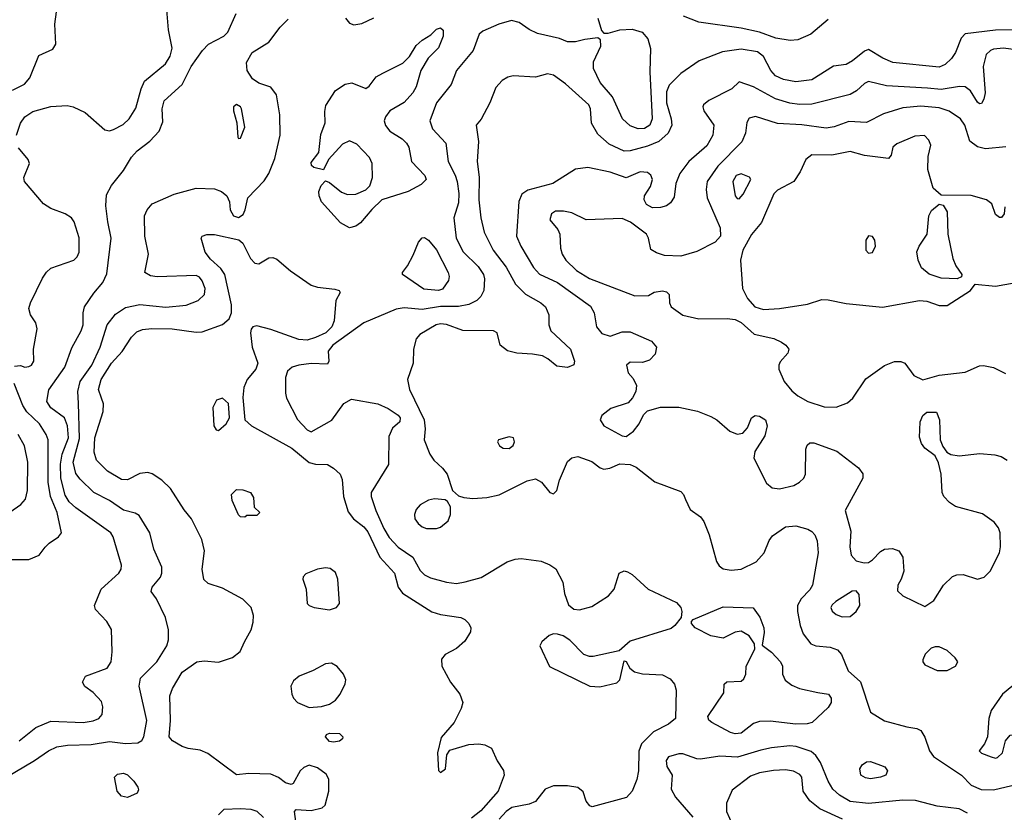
# Model space of a CAD drawing. Extents: x 1173029 to 1307123, y 522559 to 678521.
# Tile 507 of 623: x 1237920 to 1242798, y 636480 to 640407. Entities that reach past the tile are written whole.
import ezdxf

# ---------------------------------------------------------------- set-up
doc = ezdxf.new("R2010")
doc.units = 0

msp = doc.modelspace()

# ---------------------------------------------------------------- linework, layer by layer
at = {"layer": '0CON10XD'}
for points in [[(1237885, 640058.2), (1237943.4, 640086.6), (1237970.9, 640119.1), (1238015, 640230), (1238085, 640260), (1238100, 640285), (1238094.3, 640384.3), (1238102.7, 640445), (1238104.4, 640544.4), (1238084.4, 640675), (1238064, 640715), (1238011.2, 640765), (1237995, 640772), (1237964.5, 640765.5), (1237906.8, 640713.2)], [(1237905.3, 639835), (1237924.6, 639895), (1237945, 639926.4), (1237985, 639951.6), (1238075, 639976.8), (1238155, 639982.5), (1238185, 639975.6), (1238245, 639946.5), (1238341.7, 639861.7), (1238365, 639856.7), (1238385, 639863.5), (1238432.4, 639887.6), (1238462.9, 639915), (1238495, 639968.8), (1238521.8, 640065), (1238538.4, 640101.6), (1238642, 640188), (1238665, 640226.9), (1238676.4, 640265), (1238657.2, 640357.2), (1238645.6, 640495)], [(1237917.8, 636835), (1237999.9, 636900.1), (1238075, 636931.5), (1238235, 636924.7), (1238285, 636933.1), (1238312, 636945), (1238329.2, 636965), (1238332.7, 637002.7), (1238325, 637028.8), (1238285, 637074), (1238243.4, 637103.4), (1238230.8, 637125), (1238246, 637155), (1238353.8, 637195), (1238373.3, 637225), (1238378.9, 637275), (1238375.4, 637385.4), (1238352.5, 637425), (1238296, 637485), (1238290.8, 637505), (1238324.4, 637585), (1238412.2, 637665), (1238423.3, 637685), (1238424.5, 637705), (1238383.1, 637845), (1238372.1, 637865), (1238197.9, 637987.9), (1238165, 638018.4), (1238145, 638051.2), (1238124.6, 638135), (1238122.6, 638205), (1238130.3, 638255), (1238162.7, 638335), (1238158, 638395), (1238141.5, 638435), (1238075, 638484.7), (1238054.1, 638515), (1238065, 638572.5), (1238144.6, 638685), (1238179.1, 638780.9), (1238225.5, 638865), (1238234.4, 638895), (1238234.3, 638955), (1238241.4, 638985), (1238287.3, 639052.7), (1238332.7, 639105), (1238351.9, 639148.1), (1238373.3, 639325), (1238356.2, 639405), (1238347.1, 639485), (1238350.8, 639539.2), (1238375.7, 639585), (1238435, 639660), (1238474.8, 639725.2), (1238503, 639757), (1238565, 639805.5), (1238611.2, 639855), (1238629.5, 639900.5), (1238625.5, 639965.5), (1238636.9, 640005), (1238724.6, 640085.4), (1238769.1, 640175), (1238826.5, 640255), (1238855.6, 640285), (1238931.1, 640325), (1238952.1, 640345), (1238992.4, 640437.6)], [(1241925, 640407.1), (1241840, 640335), (1241775, 640306.9), (1241736.7, 640303.3), (1241665.7, 640315.7), (1241585, 640344.7), (1241495, 640365.3), (1241285, 640394.6), (1241208.8, 640425)], [(1238685, 639542.9), (1238795, 639572.5), (1238885, 639569.2), (1238920.8, 639555), (1238946.9, 639535), (1238959.4, 639505), (1238963.3, 639465), (1238980, 639435), (1239005, 639427.5), (1239027.6, 639442.4), (1239038.1, 639465), (1239050.8, 639525), (1239131.3, 639608.7), (1239155.4, 639644.6), (1239185, 639720), (1239210, 639835), (1239209.5, 639935), (1239192, 640035), (1239165, 640072), (1239105, 640092.5), (1239074, 640114), (1239047.1, 640155), (1239044.3, 640195), (1239072.5, 640245), (1239154.7, 640295.3), (1239210.6, 640369.4), (1239250.6, 640409.4)], [(1240784, 640415), (1240803, 640353), (1240815, 640340), (1240835, 640340), (1240893.5, 640356.5), (1240955, 640359.5), (1241004.5, 640344.5), (1241031.4, 640311.4), (1241044.6, 640264.6), (1241041.4, 640148.6), (1241053, 639915), (1241042.2, 639885), (1241015, 639867.9), (1240985, 639865.8), (1240945, 639881.8), (1240906.1, 639916.1), (1240856.8, 640025), (1240796.2, 640096.2), (1240763.3, 640165), (1240762.6, 640197.4), (1240798.8, 640275), (1240797, 640307), (1240785, 640317.5), (1240719.5, 640309.5), (1240673.6, 640296.4), (1240635, 640297.9), (1240594.2, 640314.2), (1240485, 640338.7), (1240445, 640358), (1240395, 640393.2), (1240356.9, 640403.1), (1240294, 640385), (1240215, 640349.5), (1240196.9, 640335), (1240166.4, 640255), (1240083.5, 640155), (1240058.5, 640085), (1239985.9, 639995), (1239952, 639905), (1239966.1, 639866.1), (1240031.8, 639795), (1240042.5, 639705), (1240077.2, 639637.2), (1240087.2, 639605), (1240095.9, 639545), (1240095, 639500), (1240071.2, 639425), (1240083.2, 639325), (1240117.3, 639257.3), (1240192.3, 639185), (1240218.5, 639145), (1240223.8, 639123.8), (1240220, 639065), (1240204.7, 639035.3), (1240184.7, 639015.3), (1240145, 638995.4), (1240095, 638986.8), (1240005, 638986.3), (1239915, 638971.8), (1239825, 638979.4), (1239785, 638972.2), (1239625, 638904.7), (1239470.9, 638795), (1239449.2, 638765), (1239452.5, 638715), (1239445, 638700), (1239365, 638704), (1239302.5, 638695), (1239270, 638685), (1239247.5, 638665), (1239236.7, 638635), (1239236.4, 638556.4), (1239242.3, 638532.3), (1239297, 638427), (1239345, 638375.6), (1239364.2, 638365.8), (1239466.7, 638423.3), (1239526.9, 638505), (1239563.7, 638526.3), (1239695, 638504.3), (1239745, 638481.4), (1239795, 638447.1), (1239804.5, 638434.5), (1239803.1, 638415), (1239767.4, 638382.6), (1239748.3, 638341.7), (1239746.7, 638203.3), (1239662.2, 638065), (1239662.2, 638045), (1239685.3, 637975), (1239725, 637885.6), (1239751.4, 637841.4), (1239795, 637793.9), (1239868.2, 637745), (1239905, 637677.8), (1239925, 637656.2), (1239955, 637642.5), (1240035, 637621.2), (1240085, 637614.6), (1240127.9, 637622.1), (1240206, 637644), (1240335, 637721.9), (1240375, 637734.4), (1240405, 637738.1), (1240504.3, 637724.3), (1240547, 637707), (1240576.9, 637686.9), (1240610.3, 637620.3), (1240618.6, 637565), (1240638.8, 637508.8), (1240665, 637486.2), (1240694.1, 637484.1), (1240755, 637500), (1240837.6, 637552.4), (1240865.7, 637585), (1240890, 637665), (1240915, 637676.2), (1240932.3, 637672.3), (1240955, 637658.8), (1241033.8, 637585), (1241175, 637519.2), (1241196, 637495), (1241201.2, 637475), (1241196.7, 637445), (1241166, 637405), (1241148.3, 637391.7), (1240945, 637327.8), (1240889.5, 637280.5), (1240762.2, 637252.2), (1240742.4, 637252.4), (1240715, 637262.5), (1240645, 637333.8), (1240612.5, 637355), (1240585, 637362.5), (1240565, 637364.2), (1240543.4, 637356.6), (1240506.7, 637325), (1240496.7, 637305), (1240545, 637203.1), (1240745, 637105.6), (1240795, 637102.2), (1240878.6, 637121.4), (1240894, 637136), (1240915, 637230), (1240925, 637227.5), (1240943.3, 637195), (1240966.9, 637176.9), (1241006.4, 637166.4), (1241105, 637161.8), (1241142.2, 637142.2), (1241164.3, 637115), (1241172.9, 637085), (1241168.6, 636945), (1241135, 636917.1), (1241060.3, 636879.7), (1241000.2, 636819.8), (1240987.4, 636782.6), (1240985.3, 636685), (1240977.6, 636642.4), (1240955, 636584.3), (1240927.1, 636552.9), (1240757, 636507), (1240745, 636512.5), (1240726.7, 636535), (1240711.7, 636581.7), (1240685, 636602.9), (1240635, 636612.1), (1240565, 636611.2), (1240524.2, 636595), (1240475, 636534.2), (1240445, 636521.1), (1240358.1, 636505), (1240329.6, 636485), (1240295, 636446.5)], [(1239534.7, 640414.7), (1239555, 640390), (1239575, 640381.4), (1239615, 640388), (1239675, 640415.7)], [(1239555, 639375.5), (1239510.4, 639400.4), (1239415.5, 639505), (1239403.3, 639535), (1239402.9, 639555), (1239414.5, 639585.5), (1239435, 639608.8), (1239455, 639600), (1239515, 639552.5), (1239545, 639540.9), (1239585, 639543.3), (1239635.5, 639564.5), (1239655.4, 639584.6), (1239668.5, 639625), (1239667.3, 639695), (1239653.9, 639723.9), (1239590.8, 639790.8), (1239555, 639807.3), (1239519.8, 639790.2), (1239450, 639715), (1239425, 639662.5), (1239377.5, 639675), (1239366.7, 639685), (1239365, 639700), (1239401.9, 639748.1), (1239412.6, 639837.4), (1239434.4, 639895.6), (1239432.4, 639952.4), (1239437.6, 639982.4), (1239484.4, 640055.6), (1239533.2, 640086.8), (1239565, 640094), (1239635, 640066.2), (1239651.7, 640078.3), (1239685.6, 640124.4), (1239718.7, 640141.3), (1239817.9, 640192.1), (1239851.2, 640225), (1239885, 640278.6), (1239915, 640305.7), (1239957.9, 640332.1), (1239985, 640359.2), (1240005, 640365.8), (1240017.5, 640355), (1240018.1, 640325), (1239995, 640266.7), (1239943.9, 640216.1), (1239908, 640155), (1239884.4, 640075), (1239868.5, 640045), (1239825, 639997.1), (1239753.8, 639955), (1239732, 639925), (1239725.7, 639905), (1239732.2, 639882.2), (1239754.3, 639855), (1239815, 639816.5), (1239836.9, 639795), (1239847.5, 639775), (1239861.1, 639705), (1239928.2, 639635), (1239933.5, 639615), (1239909.9, 639590.1), (1239845, 639556.1), (1239715, 639513.8), (1239665, 639466.2), (1239609.2, 639400.8), (1239585, 639383.3), (1239555, 639375.5)], [(1242855, 640357.4), (1242755, 640354.3), (1242605, 640337.1), (1242585, 640315.8), (1242556.7, 640245), (1242536, 640214), (1242505, 640184.6), (1242475, 640171.3), (1242245.3, 640195.3), (1242195.9, 640215.9), (1242125, 640259.2), (1242105, 640251.1), (1242046.4, 640203.6), (1242015, 640185.6), (1241952.8, 640177.2), (1241845, 640108.8), (1241765, 640099.3), (1241705, 640110), (1241665, 640128.6), (1241642.3, 640155), (1241605.9, 640225), (1241575, 640247.4), (1241495, 640260.7), (1241402.8, 640247.2), (1241286.5, 640203.5), (1241195, 640139.6), (1241138.3, 640081.7), (1241125, 640050), (1241124.2, 639995), (1241148.2, 639915), (1241150.8, 639885), (1241132.7, 639845), (1241086, 639804), (1241030, 639780), (1240945, 639756.9), (1240915, 639754.7), (1240840.1, 639790.1), (1240785, 639840), (1240753.5, 639895), (1240748.5, 639965), (1240739.5, 639985), (1240625, 640089.5), (1240565, 640131.9), (1240535, 640138.6), (1240475, 640122.5), (1240365, 640128.9), (1240338, 640122), (1240310, 640105), (1240278.9, 640071.1), (1240249.4, 639995), (1240206.4, 639913.6), (1240182.5, 639885), (1240192.6, 639802.6), (1240186.4, 639705), (1240196.9, 639626.9), (1240195.3, 639515), (1240205.5, 639425), (1240221.5, 639355), (1240266.1, 639265), (1240330.7, 639180.7), (1240376.1, 639096.1), (1240426.7, 639046.7), (1240501.9, 639005), (1240524.7, 638984.7), (1240541.8, 638945), (1240542.5, 638895), (1240551.1, 638865), (1240649.2, 638775), (1240668.8, 638715), (1240665, 638697.5), (1240635, 638683.8), (1240580.7, 638690.7), (1240537.3, 638727.3), (1240511.2, 638741.2), (1240460.7, 638750.7), (1240383.3, 638755), (1240336.2, 638766.2), (1240301.4, 638795), (1240285.8, 638855), (1240267.5, 638865), (1240115, 638867.5), (1240035, 638896.4), (1240005, 638899.7), (1239984.3, 638895), (1239903.4, 638846.6), (1239884.4, 638825.6), (1239871.5, 638775), (1239868.9, 638705), (1239840.9, 638625), (1239852.3, 638575), (1239924.7, 638425), (1239929.5, 638379.5), (1239924.2, 638325), (1239951.9, 638255), (1239971.9, 638225), (1240015.3, 638185.3), (1240038.2, 638155), (1240064.2, 638074.2), (1240095, 638048.8), (1240120.3, 638040.3), (1240165, 638035.6), (1240235, 638040.5), (1240295, 638052.7), (1240435, 638121.9), (1240475, 638132.5), (1240505, 638116), (1240546.7, 638065), (1240565, 638058.8), (1240582, 638075), (1240594.4, 638125), (1240635, 638218), (1240655, 638237.1), (1240685, 638242.9), (1240755, 638218), (1240796.4, 638186.4), (1240815, 638180), (1240844.1, 638185.9), (1240892.8, 638207.2), (1240945, 638203.5), (1240975, 638189.4), (1241066.9, 638116.9), (1241195, 638070), (1241209.2, 638055), (1241219.5, 638030.5)], [(1242955, 640244.4), (1242794.7, 640265.3), (1242745, 640260.4), (1242730, 640255), (1242708, 640235), (1242694.3, 640174.3), (1242703.5, 640045), (1242697.2, 640012.8), (1242685, 639991.2), (1242675, 639990), (1242665, 639998.8), (1242630, 640055), (1242604.5, 640074.5), (1242576.4, 640076.4), (1242485, 640061.8), (1242417.9, 640067.9), (1242215, 640078.4), (1242125, 640100.8), (1242105, 640091.5), (1242065.6, 640054.4), (1242035, 640036.6), (1241845, 639988.2), (1241783.6, 639986.4), (1241735, 639993.1), (1241665, 640014.7), (1241555, 640073.5), (1241485, 640098.8), (1241447.8, 640065), (1241335, 640006.4), (1241308.8, 639985), (1241304.5, 639975), (1241310, 639955), (1241358.9, 639885), (1241353.5, 639835), (1241325, 639781.5), (1241235.3, 639704.7), (1241190, 639645), (1241171.2, 639595), (1241162.4, 639527.6), (1241145, 639500), (1241125, 639484.5), (1241095, 639476.5), (1241054.6, 639474.6), (1241025, 639490.8), (1241014.4, 639515), (1241015.7, 639535), (1241045, 639580), (1241055.4, 639615), (1241046.9, 639636.9), (1241030.5, 639650.5), (1240995, 639653.1), (1240925, 639623.6), (1240845, 639651.3), (1240735, 639674.6), (1240673.9, 639666.1), (1240561.4, 639595), (1240438.5, 639561.5), (1240407.7, 639542.3), (1240393.9, 639506.1), (1240381.1, 639335), (1240403.1, 639285), (1240465, 639180), (1240495, 639145.5), (1240584.8, 639104.8), (1240747.7, 638987.7), (1240766.5, 638955), (1240778.5, 638885), (1240805, 638853.1), (1240845, 638838.9), (1240905, 638860.4), (1240945, 638860), (1241050, 638815), (1241074.5, 638784.5), (1241069.3, 638750.7), (1241040, 638720), (1241005, 638709.2), (1240945, 638710), (1240925.8, 638695), (1240935, 638656.7), (1240958.8, 638628.8), (1240976.2, 638595), (1240972, 638565), (1240957, 638533), (1240935, 638508.8), (1240849.7, 638480.3), (1240804.6, 638445.4), (1240795.7, 638425), (1240815, 638395.7), (1240905, 638345.5), (1240925, 638342.7), (1240960.8, 638369.2), (1240988.5, 638405), (1241010.3, 638449.7), (1241030.7, 638469.3), (1241095, 638487.9), (1241185, 638487.5), (1241278.3, 638468.3), (1241345, 638441.9), (1241374.5, 638424.5), (1241438.8, 638368.8), (1241475, 638352.9), (1241502.1, 638357.9), (1241525.5, 638384.5), (1241545, 638434), (1241564.5, 638445.5), (1241585, 638443.3), (1241615, 638424), (1241624.2, 638395), (1241612, 638345), (1241562.3, 638267.7), (1241556.7, 638235), (1241620.4, 638110.4), (1241647.4, 638087.4), (1241685, 638082.5), (1241755, 638099.5), (1241784.2, 638115), (1241804.3, 638135), (1241812.9, 638155), (1241815, 638280), (1241821.7, 638298.3), (1241835, 638311.2), (1241855, 638310), (1241969.3, 638269.3), (1242076.5, 638186.5), (1242096.7, 638156.7), (1242097.9, 638135), (1242010, 637975), (1242037.6, 637872.4), (1242032.5, 637795), (1242039.2, 637755), (1242065, 637726.2), (1242104, 637716), (1242125, 637718.6), (1242145, 637730.6), (1242185, 637772.9), (1242205, 637784.4), (1242245, 637786.9), (1242275, 637776), (1242296, 637745), (1242300, 637675), (1242288, 637635), (1242271.2, 637605), (1242268.3, 637578.3), (1242295, 637552), (1242405, 637500), (1242449.7, 637530.3), (1242496.2, 637605), (1242542.1, 637647.9), (1242563.4, 637656.6), (1242595, 637658.6), (1242665, 637635.8), (1242698.8, 637645), (1242728, 637675), (1242773.7, 637766.3), (1242779.5, 637795), (1242777.8, 637865), (1242768.8, 637888.8), (1242747.2, 637917.2), (1242689.5, 637959.5), (1242555.7, 637995.7), (1242526.5, 638015), (1242499.1, 638045), (1242490.4, 638065), (1242486.2, 638156.2), (1242472.1, 638212.1), (1242455.8, 638245.8), (1242405, 638284), (1242388, 638308), (1242378.6, 638338.6), (1242379.2, 638375), (1242381.8, 638415), (1242395, 638445.8), (1242415, 638462), (1242462.5, 638462.5), (1242477.5, 638425), (1242480.8, 638325), (1242493, 638293), (1242514.2, 638264.2), (1242533.3, 638253.3), (1242575, 638245.5), (1242677.2, 638257.2), (1242751.1, 638251.1), (1242782.8, 638242.8), (1242812, 638225)], [(1239005, 639817.5), (1239015, 639820), (1239036.2, 639875), (1239020, 639965), (1239015, 639975.8), (1238995, 639987.1), (1238980, 639975), (1238979.4, 639955), (1238995.9, 639895.9), (1239001.2, 639825), (1239005, 639817.5)], [(1242805, 639776.4), (1242705, 639766.8), (1242665, 639776.2), (1242628.2, 639805), (1242602.7, 639885), (1242581.2, 639915), (1242525, 639953.5), (1242475, 639969.8), (1242385, 639978.8), (1242295, 639970.3), (1242199, 639941), (1242115, 639897.3), (1242028.1, 639901.9), (1241954.7, 639875.3), (1241915, 639869.2), (1241795, 639886.6), (1241675, 639891.8), (1241565, 639927.9), (1241535, 639918.6), (1241522.3, 639897.7), (1241515.5, 639845), (1241498.3, 639801.7), (1241378.2, 639681.8), (1241326.2, 639605), (1241321.5, 639565), (1241326.2, 639525), (1241390.5, 639375), (1241392.5, 639335), (1241365.3, 639304.7), (1241275, 639259.2), (1241195, 639234.6), (1241115, 639238.2), (1241075, 639251.1), (1241047.8, 639267.8), (1241035.4, 639325), (1241025.3, 639345), (1240945.8, 639404.2), (1240905, 639422.5), (1240725.9, 639415.9), (1240655, 639450), (1240615, 639458.9), (1240575, 639457.8), (1240555, 639445.7), (1240547.5, 639415), (1240587.1, 639367.1), (1240596.9, 639345), (1240599.6, 639275), (1240607.1, 639245), (1240626.5, 639215), (1240678.5, 639165), (1240742.9, 639125), (1240968.3, 639038.3), (1241035, 639040), (1241063.6, 639056.4), (1241104.1, 639064.1), (1241125, 639059.2), (1241138, 639045), (1241140, 639005), (1241148, 638985), (1241205, 638942.7), (1241285, 638924.6), (1241425, 638926.7), (1241465, 638922), (1241495, 638906), (1241558.5, 638848.5), (1241657, 638827), (1241695, 638810)], [(1242800.7, 639479.3), (1242797.5, 639445), (1242785, 639427.5), (1242775, 639426.7), (1242755, 639442.5), (1242736.2, 639495), (1242710, 639515), (1242634.3, 639535.7), (1242485, 639537.5), (1242445, 639572.5), (1242420, 639665), (1242420.5, 639729.5), (1242434, 639785), (1242425, 639810), (1242402.3, 639832.3), (1242355, 639829.2), (1242265, 639791.2), (1242246.7, 639775), (1242237.5, 639735), (1242225, 639720), (1242105, 639734.6), (1242035, 639754.3), (1241943.5, 639736.5), (1241845, 639737.3), (1241815.2, 639714.8), (1241787.6, 639652.4), (1241755, 639605.6), (1241675, 639562.9), (1241656.2, 639543.8), (1241595, 639401.4), (1241545, 639342.5), (1241502.4, 639265), (1241492, 639215), (1241500.5, 639075), (1241525.4, 639025), (1241561.9, 638985), (1241605, 638971.3), (1241685, 638975.9), (1241823, 638997), (1241895, 639020), (1241925, 639019.6), (1242015, 639000.6), (1242195, 638982.7), (1242377.5, 639015), (1242415, 639013.1), (1242475, 638991.2), (1242515, 638991.5), (1242630, 639065), (1242653.6, 639096.4), (1242755, 639086.9), (1242847.4, 639102.6)], [(1237895, 638690), (1237925, 638693.3), (1237945, 638686.2), (1237965, 638688), (1237978.8, 638695), (1237990.8, 638715), (1237988.1, 638775), (1238007.5, 638875), (1238001.1, 638905), (1237973.1, 638945), (1237965.7, 638975.7), (1237973.5, 639005), (1238033.4, 639126.6), (1238053.5, 639156.5), (1238075, 639175.5), (1238188, 639215), (1238205, 639232), (1238215.6, 639255), (1238215.5, 639325.5), (1238190.6, 639405), (1238177.1, 639425), (1238145.3, 639445.3), (1238075, 639471.8), (1238037.8, 639495), (1237944.4, 639605), (1237940.6, 639625), (1237969.6, 639695), (1237962.7, 639715), (1237915, 639772.2)], [(1241485, 639519.2), (1241505, 639542.5), (1241542.5, 639615), (1241536.2, 639626.2), (1241495, 639643.2), (1241469.1, 639635), (1241452.9, 639605), (1241464.6, 639535), (1241475, 639521.4), (1241485, 639519.2)], [(1237805, 636627.1), (1237993.7, 636736.3), (1238062.9, 636785), (1238105, 636803.9), (1238156.4, 636813.6), (1238275, 636815.8), (1238365, 636830.6), (1238445, 636821.1), (1238506.2, 636823.8), (1238524.7, 636835.3), (1238535.8, 636854.2), (1238550.3, 636935), (1238512.9, 637105), (1238519.1, 637145), (1238600.5, 637225), (1238649.5, 637305), (1238657.5, 637335), (1238657.8, 637385), (1238643.3, 637445), (1238597.4, 637537.4), (1238572, 637575), (1238576, 637595), (1238617.1, 637645), (1238624.4, 637665), (1238624.4, 637695), (1238584.5, 637784.5), (1238565.4, 637865.4), (1238511.4, 637951.4), (1238492.1, 637962.1), (1238435, 637976.5), (1238364.7, 638024.7), (1238286.9, 638065), (1238219.9, 638129.9), (1238199.2, 638159.2), (1238185.2, 638215), (1238217.4, 638332.6), (1238212.2, 638507.8), (1238208.9, 638565), (1238219.6, 638615), (1238277.4, 638695), (1238319.8, 638785), (1238352.9, 638895), (1238395, 638947.3), (1238445, 638981.5), (1238515, 638995.8), (1238645, 638983.2), (1238745, 638992.5), (1238804.7, 639015.3), (1238836.1, 639045), (1238839.3, 639075), (1238825, 639114), (1238811.5, 639131.5), (1238795, 639140.4), (1238602.2, 639132.2), (1238567.7, 639137.7), (1238540, 639155), (1238559.2, 639245), (1238540.5, 639335), (1238538.1, 639435), (1238551.4, 639465), (1238576, 639495), (1238685, 639542.9)], [(1242565, 639123.8), (1242485, 639127.1), (1242425.5, 639145.5), (1242388.2, 639178.2), (1242371.1, 639215), (1242365, 639257.5), (1242375.7, 639285), (1242416, 639345), (1242423.8, 639435), (1242438.3, 639461.7), (1242475, 639492.5), (1242495, 639487.5), (1242515.7, 639455.7), (1242518.5, 639345), (1242544, 639224), (1242557.9, 639187.9), (1242587.5, 639145), (1242586.4, 639133.6), (1242565, 639123.8)], [(1239288, 636435), (1239282.5, 636485), (1239290, 636495), (1239365, 636490), (1239418, 636502), (1239433.3, 636515), (1239452.5, 636585), (1239451.4, 636645), (1239438.5, 636668.5), (1239395, 636700), (1239355, 636713.5), (1239328.3, 636701.7), (1239310.6, 636685), (1239275, 636622.5), (1239265, 636617.5), (1239236.4, 636626.4), (1239202.3, 636652.3), (1239165, 636669.2), (1239055, 636672.5), (1238995, 636666), (1238852, 636772), (1238815, 636788.1), (1238755, 636795.7), (1238725, 636805.7), (1238678, 636835), (1238660.6, 636855), (1238667.1, 636935), (1238663.4, 637056.6), (1238676.6, 637093.4), (1238725, 637174.2), (1238797.5, 637225), (1238835, 637231.4), (1238905, 637223.8), (1238975, 637248), (1239012.4, 637277.6), (1239034.6, 637325.4), (1239066.9, 637385), (1239077.4, 637422.6), (1239078.6, 637455), (1239067.1, 637495), (1239026.1, 637536.1), (1238925, 637590.9), (1238853.3, 637613.3), (1238833.3, 637633.3), (1238824.5, 637684.5), (1238836.7, 637775), (1238822.4, 637832.4), (1238771.9, 637935), (1238735, 637979.2), (1238667.9, 638085), (1238625, 638125.5), (1238576.6, 638156.6), (1238555, 638162.9), (1238515, 638158.8), (1238455, 638127.3), (1238425, 638128.9), (1238355, 638170), (1238300.9, 638225), (1238289.6, 638265), (1238291.8, 638335), (1238334.5, 638465.5), (1238335.6, 638504.4), (1238325, 638532), (1238310.7, 638575), (1238324.7, 638625), (1238375, 638705.5), (1238427.4, 638762.6), (1238475, 638834.2), (1238500.1, 638859.9), (1238528.5, 638871.5), (1238575, 638876.9), (1238675, 638875.3), (1238795, 638858.4), (1238825, 638860), (1238925, 638896.9), (1238958.2, 638925), (1238969.6, 638955), (1238970, 638995), (1238936.4, 639145), (1238917.5, 639175), (1238865, 639220.7), (1238838.9, 639255), (1238818.8, 639325), (1238823.8, 639335), (1238847.8, 639342.2), (1238885, 639342.3), (1239006, 639316), (1239025, 639300), (1239064.1, 639224.1), (1239085, 639200), (1239105, 639197.5), (1239155, 639227.5), (1239175, 639229.2), (1239195, 639220), (1239262.1, 639162.1), (1239365, 639091.5), (1239395, 639081.5), (1239482.3, 639072.3), (1239502.5, 639065), (1239507.5, 639055), (1239486.7, 639015), (1239478.5, 638915), (1239467.2, 638885), (1239436.9, 638855), (1239385, 638831.8), (1239345, 638820), (1239302.9, 638822.9), (1239165, 638872.7), (1239095, 638890), (1239075, 638886), (1239066.8, 638873.2), (1239063.5, 638855), (1239072.8, 638785), (1239100.5, 638705), (1239090, 638675), (1239047.6, 638625), (1239030, 638585), (1239025.4, 638535.4), (1239035.6, 638425), (1239068.6, 638395), (1239268.1, 638285), (1239355, 638213.1), (1239385, 638205.4), (1239445, 638203.1), (1239475, 638185.8), (1239508.6, 638155), (1239518.6, 638128.6), (1239524.7, 638045), (1239548.2, 637968.2), (1239574.6, 637935), (1239625, 637894.6), (1239645, 637869.6), (1239704, 637744), (1239776.9, 637665), (1239795.6, 637595), (1239816.7, 637566.7), (1239962.8, 637472.8), (1240005, 637460.5), (1240105.3, 637445.3), (1240125.8, 637435), (1240145.8, 637415), (1240155.7, 637395), (1240154.3, 637375), (1240125, 637328), (1240085, 637291.4), (1240027.6, 637262.4), (1240010.7, 637239.3), (1240011.9, 637205), (1240054.4, 637125), (1240101.4, 637065), (1240115.8, 637024.2), (1240108, 636995), (1240072, 636925), (1240008.3, 636851.7), (1239990, 636775), (1239995, 636687.5), (1240005, 636677.5), (1240030, 636695), (1240036.7, 636765), (1240051.7, 636788.3), (1240145, 636816.9), (1240195, 636820), (1240225, 636814.4), (1240257.8, 636797.8), (1240285.8, 636735), (1240317.7, 636687.7), (1240321.2, 636665), (1240291.1, 636585), (1240205, 636488.2), (1240159.3, 636450.7)], [(1239994.5, 639065.5), (1239921.7, 639071.7), (1239816.7, 639145), (1239816.7, 639155), (1239842.3, 639187.7), (1239870.3, 639239.7), (1239895.8, 639305), (1239915, 639326), (1239925, 639327.5), (1239946, 639315), (1239985, 639266.2), (1240043.1, 639155), (1240048.6, 639135), (1240044.3, 639115), (1240015, 639072.5), (1239994.5, 639065.5)], [(1242125, 639250.8), (1242145, 639254.3), (1242160, 639285), (1242156, 639315), (1242145, 639332), (1242125, 639335.6), (1242112.5, 639315), (1242112.2, 639265), (1242125, 639250.8)], [(1241695, 638810), (1241716, 638795), (1241730, 638775), (1241726.2, 638755), (1241687.7, 638712.3), (1241681.2, 638695), (1241681.2, 638675), (1241708, 638615), (1241745, 638567.5), (1241775, 638543.1), (1241825, 638515.6), (1241905, 638489.2), (1241965, 638486.9), (1242022, 638508), (1242047.4, 638532.6), (1242112.6, 638627.4), (1242205, 638693.6), (1242255, 638713.1), (1242285, 638712.9), (1242305, 638705.8), (1242350.5, 638645), (1242395, 638623.4), (1242475, 638645.2), (1242605, 638661.5), (1242675, 638692.5), (1242695, 638694.2), (1242745, 638684.2), (1242804.4, 638654.4)], [(1237695, 637732.5), (1237965, 637732.5), (1238016.3, 637753.7), (1238046.9, 637793.1), (1238065.7, 637814.3), (1238112, 637845), (1238127.5, 637865), (1238105.7, 637965), (1238073.3, 638045), (1238061.6, 638115), (1238062, 638325), (1238051.8, 638351.8), (1238017.7, 638405), (1237956.1, 638465), (1237935.3, 638495), (1237892.2, 638605)], [(1238905, 638372), (1238943.1, 638405), (1238959.4, 638435), (1238954.3, 638505), (1238925, 638531.4), (1238895, 638522.5), (1238876.5, 638485), (1238881.9, 638395), (1238894.3, 638374.3), (1238905, 638372)], [(1237815, 637930), (1237925.6, 638004.4), (1237948.9, 638031.1), (1237959.7, 638075), (1237960.3, 638215), (1237943.6, 638295), (1237912.7, 638352.7)], [(1240345, 638282), (1240365, 638297.5), (1240372, 638315), (1240366.7, 638335), (1240345, 638340), (1240292.5, 638325), (1240287.5, 638315), (1240297.5, 638295), (1240315, 638283.8), (1240345, 638282)], [(1239035, 637942.5), (1239015, 637943.3), (1239005, 637953.3), (1238972.9, 638025), (1238969.2, 638055), (1238995, 638080), (1239025, 638078.6), (1239063.9, 638063.9), (1239079.3, 638039.3), (1239082.5, 637992.5), (1239110, 637965), (1239095, 637950), (1239045, 637950), (1239035, 637942.5)], [(1239985, 637887.1), (1240005, 637892.9), (1240042.5, 637925), (1240054.3, 637955), (1240054.1, 637994.1), (1240039.5, 638019.5), (1240027.5, 638027.5), (1239975, 638032.9), (1239945, 638027.1), (1239905, 638004.3), (1239885, 637980), (1239875.6, 637955), (1239878.1, 637935), (1239895, 637911.4), (1239915, 637894.3), (1239935, 637887.1), (1239985, 637887.1)], [(1241219.5, 638030.5), (1241241.2, 637981.2), (1241293.6, 637943.6), (1241310.4, 637920.4), (1241336.7, 637855), (1241372.7, 637722.7), (1241385, 637701.5), (1241406, 637686), (1241445, 637680.7), (1241494.7, 637685.3), (1241569.2, 637720.8), (1241608.9, 637765), (1241633.7, 637826.3), (1241649.7, 637850.3), (1241715, 637894.4), (1241765, 637898.9), (1241825, 637883.3), (1241845, 637871.9), (1241859.5, 637855), (1241871.2, 637825), (1241876.1, 637765), (1241848.2, 637605), (1241835, 637581.9), (1241791.8, 637538.2), (1241773.8, 637505), (1241773.1, 637475), (1241787.1, 637405), (1241801.8, 637365), (1241840, 637315), (1241865, 637304.6), (1241935, 637298), (1241971.4, 637285), (1241991.9, 637261.9), (1242025, 637181.9), (1242085, 637126.7), (1242135, 636976.7), (1242204, 636934), (1242315, 636903.1), (1242365, 636895.8), (1242385, 636886), (1242405, 636852), (1242427.9, 636785), (1242447.5, 636757.5), (1242586.7, 636665), (1242634.7, 636614.7), (1242684, 636594), (1242745, 636592), (1242835, 636613.4)], [(1239455, 637483.4), (1239489.2, 637495), (1239504.4, 637515), (1239496.7, 637635), (1239485, 637668.8), (1239458.8, 637688.8), (1239435, 637692.2), (1239395.5, 637684.5), (1239337.7, 637662.3), (1239323.9, 637646.1), (1239323.3, 637635), (1239338.8, 637585), (1239344, 637515), (1239353.8, 637505), (1239380, 637495), (1239455, 637483.4)], [(1241995, 637449.4), (1242035, 637450.6), (1242065, 637475.6), (1242083.3, 637505), (1242079.3, 637559.3), (1242065, 637577.5), (1242045, 637576.2), (1241964.3, 637525), (1241945, 637508.6), (1241938.9, 637495), (1241945, 637476), (1241965, 637460), (1241995, 637449.4)], [(1241465, 636868.5), (1241441.2, 636875), (1241350, 636925), (1241335, 636937.5), (1241330, 636955), (1241408.3, 637071.7), (1241410, 637115), (1241423, 637127), (1241495, 637130), (1241508.3, 637141.7), (1241517.5, 637165), (1241518.8, 637205), (1241561.7, 637288.3), (1241561.2, 637315), (1241534.5, 637354.5), (1241495, 637377.1), (1241465, 637373.1), (1241405, 637342.7), (1241345, 637353.8), (1241266, 637395), (1241248.8, 637415), (1241248.8, 637425), (1241257.5, 637435), (1241405, 637498.1), (1241553.6, 637493.6), (1241586.8, 637446.8), (1241607.1, 637395), (1241608.8, 637371.2), (1241598.3, 637308.3), (1241645, 637273.8), (1241690, 637225), (1241700, 637205), (1241700, 637165), (1241712, 637135), (1241745, 637110.6), (1241783, 637093), (1241874, 637074), (1241927.1, 637065), (1241940.9, 637045), (1241940.4, 637025), (1241925, 636998.9), (1241845.7, 636925), (1241821.5, 636918.5), (1241765, 636917.2), (1241637.6, 636932.4), (1241585, 636930), (1241555, 636920), (1241495, 636872.5), (1241465, 636868.5)], [(1242515, 637183.1), (1242556, 637205), (1242568, 637225), (1242555.5, 637245.5), (1242515, 637282), (1242475, 637300), (1242455, 637300), (1242436.4, 637293.6), (1242405.9, 637264.1), (1242394, 637235), (1242394.2, 637225), (1242405, 637211.4), (1242465, 637183.5), (1242515, 637183.1)], [(1239355, 636999.6), (1239415, 637004), (1239455, 637016.1), (1239485, 637035.4), (1239508.7, 637065), (1239533.5, 637116.5), (1239535.9, 637135.9), (1239524.6, 637165), (1239493.2, 637203.2), (1239465, 637218.7), (1239435, 637216.6), (1239375, 637182.9), (1239304.2, 637155), (1239277.6, 637132.4), (1239264.2, 637105), (1239268.6, 637065), (1239277.1, 637045), (1239296, 637025), (1239355, 636999.6)], [(1242755, 636749.2), (1242765, 636752.5), (1242790, 636775), (1242804.2, 636835), (1242827, 636863), (1242875, 636868.9), (1242955, 636850.4), (1242975, 636856.9), (1242991.9, 636875), (1243005.3, 636934.7), (1242996.2, 637025), (1242971.2, 637071.2), (1242933.8, 637103.8), (1242885, 637114.6), (1242835, 637103.1), (1242789.6, 637065), (1242733.1, 636985), (1242720.9, 636945), (1242715.7, 636854.3), (1242700.5, 636819.5), (1242673.3, 636785), (1242685, 636773.8), (1242732.5, 636755), (1242755, 636749.2)], [(1239475, 636827.1), (1239455, 636831.4), (1239435.8, 636855), (1239440.8, 636865), (1239455, 636871.9), (1239505, 636870), (1239521.2, 636855), (1239520, 636845), (1239505, 636832.5), (1239475, 636827.1)], [(1242615.7, 636475.7), (1242575, 636497.3), (1242465, 636511.4), (1242358.6, 636538.6), (1242295, 636540), (1242125, 636523.4), (1242035, 636533.3), (1241981.2, 636565), (1241948.9, 636595), (1241925.2, 636635.2), (1241887.9, 636727.9), (1241865, 636762.1), (1241842.1, 636782.1), (1241766.9, 636806.9), (1241735, 636809.8), (1241645, 636800.2), (1241592, 636788), (1241476.6, 636753.4), (1241388.6, 636758.6), (1241293.8, 636743.8), (1241274.6, 636744.6), (1241205, 636769.4), (1241185, 636769.4), (1241135, 636755.7), (1241122.8, 636737.2), (1241127, 636707), (1241152.5, 636665), (1241148.1, 636595), (1241168.5, 636555), (1241255, 636456.8)], [(1242135, 636646.9), (1242110.9, 636650.9), (1242088, 636665), (1242082, 636695), (1242094.5, 636715.5), (1242115, 636731.2), (1242135, 636732), (1242185, 636714), (1242205.6, 636705.6), (1242218.8, 636685), (1242211.2, 636665), (1242185, 636654.4), (1242135, 636646.9)], [(1238455, 636554.5), (1238425, 636560.6), (1238402.5, 636585), (1238390, 636655), (1238405, 636668.6), (1238435, 636674.4), (1238455, 636665.6), (1238486, 636635), (1238505.8, 636605), (1238508.8, 636591.2), (1238502, 636575), (1238455, 636554.5)], [(1241996.6, 636446.6), (1241885, 636498.2), (1241835, 636537.1), (1241801.5, 636585), (1241795.7, 636655), (1241785, 636667.8), (1241754, 636684), (1241715, 636690.8), (1241655, 636688), (1241585, 636676), (1241541.3, 636658.7), (1241450.6, 636589.4), (1241421.9, 636525), (1241422.2, 636485), (1241465.9, 636385)], [(1238905, 636467.5), (1238934.1, 636495.9), (1239015, 636500), (1239066.1, 636496.1), (1239095, 636486.7), (1239127.5, 636455)]]:
    msp.add_lwpolyline(points, dxfattribs=at)

doc.saveas('drawing.dxf')
